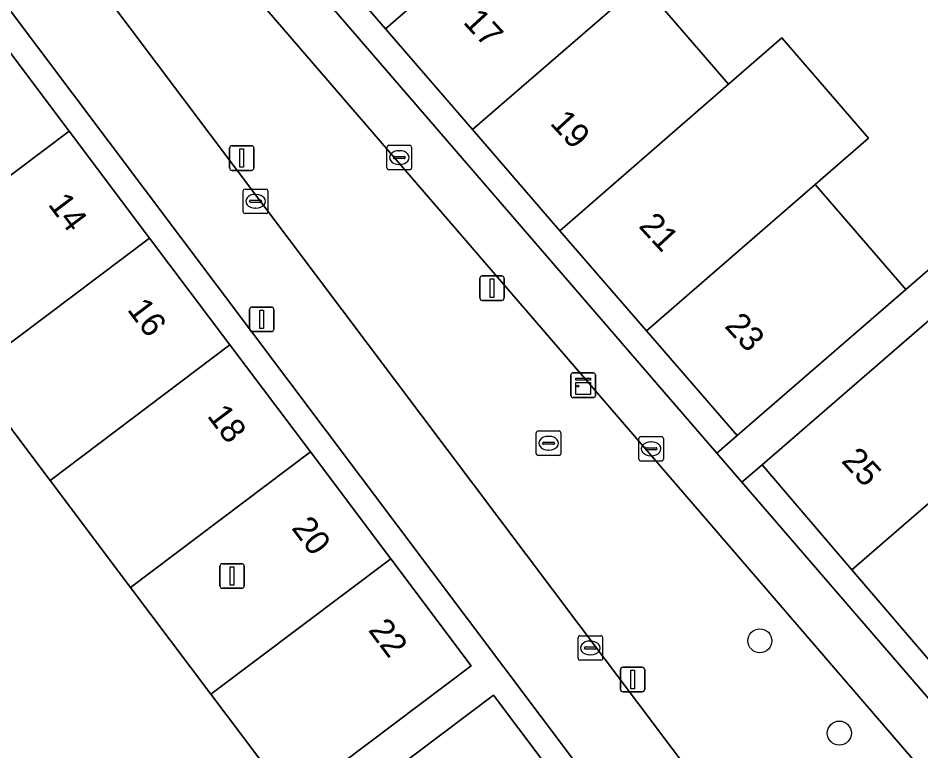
# Model space of a CAD drawing. Extents: x 160377 to 161131, y 383938 to 384853.
# Drawn here: x 160560.31 to 160597.06, y 384654.67 to 384684.49 of the extents above; entities that cross this region are included whole.
import ezdxf

# ---------------------------------------------------------------- set-up
doc = ezdxf.new("R2010")
doc.units = 0
for name, color, linetype in [('IMGEO_Boom', 7, 'Continuous'), ('IMGEO_Erf', 7, 'Continuous'), ('IMGEO_Groenvoorziening', 7, 'Continuous'), ('IMGEO_Kast', 7, 'Continuous'), ('IMGEO_Kolk', 7, 'Continuous'), ('IMGEO_Lichtmast', 7, 'Continuous'), ('IMGEO_Pand', 7, 'Continuous'), ('IMGEO_Pand_nummerreeks', 7, 'Continuous'), ('IMGEO_Rioolput', 7, 'Continuous'), ('IMGEO_Voetgangersgebied_open', 7, 'Continuous'), ('IMGEO_Voetpad_open', 7, 'Continuous')]:
    doc.layers.add(name, color=color, linetype=linetype)

msp = doc.modelspace()

# ---------------------------------------------------------------- linework, layer by layer
at = {"layer": 'IMGEO_Boom'}
for centre in [(160590.505, 384659.153), (160593.739, 384655.399)]:
    msp.add_circle(centre, 0.489, dxfattribs=at)
at = {"layer": 'IMGEO_Erf'}
msp.add_lwpolyline([(160578.409, 384731.972), (160578.278, 384732.985), (160558.529, 384730.702), (160562.379, 384697.339), (160588.75, 384666.794), (160589.574, 384667.505), (160585.888, 384671.766), (160582.367, 384675.837), (160578.806, 384679.955), (160575.265, 384684.05), (160571.733, 384688.134), (160568.199, 384692.221), (160563.389, 384697.783), (160562.81, 384702.752), (160562.19, 384708.08), (160561.559, 384713.503), (160560.94, 384718.825), (160560.315, 384724.192), (160559.661, 384729.813), (160568.738, 384730.872)], close=True, dxfattribs=at)
for points in [[(160603.494, 384626.95), (160531.839, 384722.221)], [(160572.155, 384701.587), (160575.1, 384698.175), (160578.63, 384694.085), (160578.763, 384693.93), (160580.96, 384695.827), (160584.337, 384691.916), (160582.14, 384690.019), (160585.684, 384685.913), (160589.229, 384681.806), (160591.404, 384683.683), (160594.931, 384679.597), (160592.756, 384677.72), (160596.45, 384673.441), (160601.611, 384677.926)], [(160559.109, 384684.247), (160562.385, 384679.894), (160565.66, 384675.542), (160568.935, 384671.19), (160572.21, 384666.838), (160575.485, 384662.485), (160578.76, 384658.133), (160571.441, 384652.625)], [(160587.217, 384614.645), (160593.711, 384619.536), (160595.355, 384620.775), (160595.375, 384620.79), (160592.113, 384625.131), (160588.706, 384629.665), (160585.467, 384633.975), (160582.227, 384638.285), (160578.993, 384642.588), (160575.759, 384646.891), (160572.348, 384651.43), (160571.441, 384652.625), (160568.164, 384656.977), (160564.888, 384661.328), (160561.612, 384665.679), (160558.335, 384670.03)], [(160624.249, 384637.636), (160619.243, 384640.926), (160614.264, 384644.199), (160609.252, 384647.531), (160606.086, 384649.659), (160603.065, 384651.735), (160601.275, 384653.829), (160597.735, 384657.97), (160594.251, 384662.046), (160590.599, 384666.32), (160589.774, 384665.608), (160602.352, 384651.039), (160654.648, 384616.35)], [(160572.348, 384651.43), (160579.665, 384656.941), (160582.715, 384652.889)]]:
    msp.add_lwpolyline(points, dxfattribs=at)
at = {"layer": 'IMGEO_Groenvoorziening'}
for points in [[(160557.616, 384707.68), (160553.827, 384709.767), (160550.857, 384704.721), (160549.861, 384704.03), (160584.207, 384658.391), (160596.343, 384642.27), (160596.599, 384643.678)], [(160588.127, 384664.318), (160579.65, 384674.149), (160560.394, 384696.477), (160559.369, 384705.242)], [(160616.046, 384639.404), (160601.036, 384649.348), (160588.127, 384664.318)]]:
    msp.add_lwpolyline(points, dxfattribs=at)
at = {"layer": 'IMGEO_Kast'}
for p, q in [((160582.815, 384669.128), (160582.815, 384669.969)), ((160582.815, 384669.969), (160582.815, 384669.128)), ((160582.89, 384670.053), (160583.731, 384670.053)), ((160583.731, 384670.053), (160582.89, 384670.053)), ((160583.815, 384669.978), (160583.815, 384669.137)), ((160583.815, 384669.137), (160583.815, 384669.978)), ((160583.74, 384669.053), (160582.899, 384669.053)), ((160582.899, 384669.053), (160583.74, 384669.053))]:
    msp.add_line(p, q, dxfattribs=at)
for points in [[(160583.01, 384669.843), (160583.61, 384669.843), (160583.61, 384669.758), (160583.01, 384669.758), (160583.01, 384669.843)], [(160583.01, 384669.668), (160583.61, 384669.668), (160583.61, 384669.179), (160583.01, 384669.179), (160583.01, 384669.668)]]:
    msp.add_lwpolyline(points, dxfattribs=at)
msp.add_circle((160583.094, 384669.517), 0.0377, dxfattribs=at)
for centre, start, end in [((160582.893, 384669.975), 92.4484, 184.2845), ((160582.893, 384669.975), 92.4484, 184.2845), ((160583.737, 384669.975), 2.4484, 94.2845), ((160583.737, 384669.975), 2.4484, 94.2845), ((160582.893, 384669.131), 182.4484, 274.2845), ((160582.893, 384669.131), 182.4484, 274.2845), ((160583.737, 384669.131), 272.4484, 4.2845), ((160583.737, 384669.131), 272.4484, 4.2845)]:
    msp.add_arc(centre, 0.0779, start, end, dxfattribs=at)
at = {"layer": 'IMGEO_Kolk'}
for p, q in [((160575.328, 384678.388), (160575.328, 384679.24)), ((160575.403, 384679.314), (160576.255, 384679.314)), ((160576.329, 384679.24), (160576.329, 384678.388)), ((160575.587, 384678.808), (160575.587, 384678.82)), ((160576.025, 384678.771), (160575.627, 384678.771)), ((160575.63, 384678.857), (160576.028, 384678.857)), ((160575.816, 384679.094), (160575.841, 384679.094)), ((160576.071, 384678.82), (160576.071, 384678.808)), ((160575.839, 384678.534), (160575.814, 384678.534)), ((160576.255, 384678.314), (160575.403, 384678.314)), ((160569.479, 384676.609), (160569.479, 384677.461)), ((160569.554, 384677.535), (160570.406, 384677.535)), ((160569.967, 384677.315), (160569.992, 384677.315)), ((160570.48, 384677.461), (160570.48, 384676.609)), ((160569.738, 384677.029), (160569.738, 384677.041)), ((160570.176, 384676.992), (160569.778, 384676.992)), ((160569.781, 384677.078), (160570.179, 384677.078)), ((160570.222, 384677.041), (160570.222, 384677.029)), ((160569.99, 384676.755), (160569.965, 384676.755)), ((160570.406, 384676.535), (160569.554, 384676.535)), ((160585.578, 384666.539), (160585.578, 384667.391)), ((160585.653, 384667.465), (160586.505, 384667.465)), ((160586.579, 384667.391), (160586.579, 384666.539)), ((160585.88, 384667.008), (160586.278, 384667.008)), ((160586.066, 384667.245), (160586.091, 384667.245)), ((160585.837, 384666.959), (160585.837, 384666.971)), ((160586.275, 384666.922), (160585.877, 384666.922)), ((160586.089, 384666.685), (160586.064, 384666.685)), ((160586.321, 384666.971), (160586.321, 384666.959)), ((160586.505, 384666.465), (160585.653, 384666.465)), ((160583.105, 384658.437), (160583.105, 384659.289)), ((160583.18, 384659.363), (160584.032, 384659.363)), ((160584.106, 384659.289), (160584.106, 384658.437)), ((160583.407, 384658.906), (160583.805, 384658.906)), ((160583.593, 384659.143), (160583.618, 384659.143)), ((160583.364, 384658.857), (160583.364, 384658.869)), ((160583.802, 384658.82), (160583.404, 384658.82)), ((160583.616, 384658.583), (160583.591, 384658.583)), ((160583.848, 384658.869), (160583.848, 384658.857)), ((160584.032, 384658.363), (160583.18, 384658.363))]:
    msp.add_line(p, q, dxfattribs=at)
for points in [[(160575.328, 384678.388), (160575.328, 384679.24)], [(160575.403, 384679.314), (160576.255, 384679.314)], [(160576.329, 384679.24), (160576.329, 384678.388)], [(160576.255, 384678.314), (160575.403, 384678.314)], [(160569.479, 384676.609), (160569.479, 384677.461)], [(160569.554, 384677.535), (160570.406, 384677.535)], [(160570.48, 384677.461), (160570.48, 384676.609)], [(160570.406, 384676.535), (160569.554, 384676.535)], [(160585.578, 384666.539), (160585.578, 384667.391)], [(160585.653, 384667.465), (160586.505, 384667.465)], [(160586.579, 384667.391), (160586.579, 384666.539)], [(160586.505, 384666.465), (160585.653, 384666.465)], [(160583.105, 384658.437), (160583.105, 384659.289)], [(160583.18, 384659.363), (160584.032, 384659.363)], [(160584.106, 384659.289), (160584.106, 384658.437)], [(160584.032, 384658.363), (160583.18, 384658.363)]]:
    msp.add_lwpolyline(points, dxfattribs=at)
for centre, radius, start, end in [((160575.405, 384679.238), 0.0765, 91.552, 178.448), ((160575.405, 384679.238), 0.0765, 91.552, 178.448), ((160576.253, 384679.238), 0.0765, 1.552, 88.448), ((160576.253, 384679.238), 0.0765, 1.552, 88.448), ((160575.627, 384678.817), 0.0403, 85.8775, 175.7526), ((160575.624, 384678.807), 0.0366, 178.938, 274.7102), ((160576.028, 384678.814), 0.043, 264.8664, 352.4533), ((160576.032, 384678.819), 0.0386, 1.7309, 96.639), ((160575.405, 384678.39), 0.0765, 181.552, 268.448), ((160575.405, 384678.39), 0.0765, 181.552, 268.448), ((160576.253, 384678.39), 0.0765, 271.552, 358.448), ((160576.253, 384678.39), 0.0765, 271.552, 358.448), ((160569.556, 384677.459), 0.0765, 91.552, 178.448), ((160569.556, 384677.459), 0.0765, 91.552, 178.448), ((160570.404, 384677.459), 0.0765, 1.552, 88.448), ((160570.404, 384677.459), 0.0765, 1.552, 88.448), ((160569.778, 384677.038), 0.0403, 85.8775, 175.7526), ((160569.775, 384677.028), 0.0366, 178.938, 274.7102), ((160570.179, 384677.035), 0.043, 264.8664, 352.4533), ((160570.183, 384677.04), 0.0386, 1.7309, 96.639), ((160569.556, 384676.611), 0.0765, 181.552, 268.448), ((160569.556, 384676.611), 0.0765, 181.552, 268.448), ((160570.404, 384676.611), 0.0765, 271.552, 358.448), ((160570.404, 384676.611), 0.0765, 271.552, 358.448), ((160585.655, 384667.389), 0.0765, 91.552, 178.448), ((160585.655, 384667.389), 0.0765, 91.552, 178.448), ((160586.503, 384667.389), 0.0765, 1.552, 88.448), ((160586.503, 384667.389), 0.0765, 1.552, 88.448), ((160585.877, 384666.968), 0.0403, 85.8775, 175.7526), ((160586.282, 384666.97), 0.0386, 1.7309, 96.639), ((160585.874, 384666.958), 0.0366, 178.938, 274.7102), ((160586.278, 384666.965), 0.043, 264.8664, 352.4533), ((160585.655, 384666.541), 0.0765, 181.552, 268.448), ((160585.655, 384666.541), 0.0765, 181.552, 268.448), ((160586.503, 384666.541), 0.0765, 271.552, 358.448), ((160586.503, 384666.541), 0.0765, 271.552, 358.448), ((160583.182, 384659.287), 0.0765, 91.552, 178.448), ((160583.182, 384659.287), 0.0765, 91.552, 178.448), ((160584.03, 384659.287), 0.0765, 1.552, 88.448), ((160584.03, 384659.287), 0.0765, 1.552, 88.448), ((160583.404, 384658.866), 0.0403, 85.8775, 175.7526), ((160583.809, 384658.868), 0.0386, 1.7309, 96.639), ((160583.401, 384658.856), 0.0366, 178.938, 274.7102), ((160583.805, 384658.863), 0.043, 264.8664, 352.4533), ((160583.182, 384658.439), 0.0765, 181.552, 268.448), ((160583.182, 384658.439), 0.0765, 181.552, 268.448), ((160584.03, 384658.439), 0.0765, 271.552, 358.448), ((160584.03, 384658.439), 0.0765, 271.552, 358.448)]:
    msp.add_arc(centre, radius, start, end, dxfattribs=at)
for centre, major_axis, ratio, start_param, end_param in [((160575.815, 384678.814), (-0.387, 0.002), 0.722429, 4.712389, 7.853982), ((160575.84, 384678.814), (-0.39, 0.002), 0.717154, 1.570796, 4.712389), ((160569.966, 384677.035), (-0.387, 0.002), 0.722429, 4.712389, 7.853982), ((160569.991, 384677.035), (-0.39, 0.002), 0.717154, 1.570796, 4.712389), ((160586.065, 384666.965), (-0.387, 0.002), 0.722429, 4.712389, 7.853982), ((160586.09, 384666.965), (-0.39, 0.002), 0.717154, 1.570796, 4.712389), ((160583.592, 384658.863), (-0.387, 0.002), 0.722429, 4.712389, 7.853982), ((160583.617, 384658.863), (-0.39, 0.002), 0.717154, 1.570796, 4.712389)]:
    msp.add_ellipse(centre, major_axis=major_axis, ratio=ratio, start_param=start_param, end_param=end_param, dxfattribs=at)
at = {"layer": 'IMGEO_Lichtmast'}
for p, q in [((160568.92, 384678.394), (160568.92, 384679.194)), ((160568.92, 384679.194), (160568.92, 384678.394)), ((160569.02, 384679.294), (160569.81, 384679.294)), ((160569.81, 384679.294), (160569.02, 384679.294)), ((160569.91, 384679.194), (160569.91, 384678.394)), ((160569.91, 384678.394), (160569.91, 384679.194)), ((160569.81, 384678.294), (160569.02, 384678.294)), ((160569.02, 384678.294), (160569.81, 384678.294)), ((160579.206, 384674.002), (160579.996, 384674.002)), ((160579.996, 384674.002), (160579.206, 384674.002)), ((160579.106, 384673.102), (160579.106, 384673.902)), ((160579.106, 384673.902), (160579.106, 384673.102)), ((160580.096, 384673.902), (160580.096, 384673.102)), ((160580.096, 384673.102), (160580.096, 384673.902)), ((160579.996, 384673.002), (160579.206, 384673.002)), ((160579.206, 384673.002), (160579.996, 384673.002)), ((160569.731, 384671.834), (160569.731, 384672.634)), ((160569.731, 384672.634), (160569.731, 384671.834)), ((160569.831, 384672.734), (160570.621, 384672.734)), ((160570.621, 384672.734), (160569.831, 384672.734)), ((160570.721, 384672.634), (160570.721, 384671.834)), ((160570.721, 384671.834), (160570.721, 384672.634)), ((160570.621, 384671.734), (160569.831, 384671.734)), ((160569.831, 384671.734), (160570.621, 384671.734)), ((160568.627, 384662.291), (160569.417, 384662.291)), ((160569.417, 384662.291), (160568.627, 384662.291)), ((160568.527, 384661.391), (160568.527, 384662.191)), ((160568.527, 384662.191), (160568.527, 384661.391)), ((160569.517, 384662.191), (160569.517, 384661.391)), ((160569.517, 384661.391), (160569.517, 384662.191)), ((160569.417, 384661.291), (160568.627, 384661.291)), ((160568.627, 384661.291), (160569.417, 384661.291)), ((160584.826, 384657.179), (160584.826, 384657.979)), ((160584.826, 384657.979), (160584.826, 384657.179)), ((160584.926, 384658.079), (160585.716, 384658.079)), ((160585.716, 384658.079), (160584.926, 384658.079)), ((160585.816, 384657.979), (160585.816, 384657.179)), ((160585.816, 384657.179), (160585.816, 384657.979)), ((160585.716, 384657.079), (160584.926, 384657.079)), ((160584.926, 384657.079), (160585.716, 384657.079))]:
    msp.add_line(p, q, dxfattribs=at)
for points in [[(160569.34, 384679.169), (160569.49, 384679.169), (160569.49, 384678.419), (160569.34, 384678.419), (160569.34, 384679.169)], [(160579.526, 384673.877), (160579.676, 384673.877), (160579.676, 384673.127), (160579.526, 384673.127), (160579.526, 384673.877)], [(160570.151, 384672.609), (160570.301, 384672.609), (160570.301, 384671.859), (160570.151, 384671.859), (160570.151, 384672.609)], [(160568.947, 384662.166), (160569.097, 384662.166), (160569.097, 384661.416), (160568.947, 384661.416), (160568.947, 384662.166)], [(160585.246, 384657.954), (160585.396, 384657.954), (160585.396, 384657.204), (160585.246, 384657.204), (160585.246, 384657.954)]]:
    msp.add_lwpolyline(points, dxfattribs=at)
for centre, start, end in [((160569.02, 384679.194), 90, 180), ((160569.02, 384679.194), 90, 180), ((160569.81, 384679.194), 0, 90), ((160569.81, 384679.194), 360, 90), ((160569.02, 384678.394), 180, 270), ((160569.02, 384678.394), 180, 270), ((160569.81, 384678.394), 270, 0), ((160569.81, 384678.394), 270, 0), ((160579.206, 384673.902), 90, 180), ((160579.206, 384673.902), 90, 180), ((160579.996, 384673.902), 0, 90), ((160579.996, 384673.902), 360, 90), ((160579.206, 384673.102), 180, 270), ((160579.206, 384673.102), 180, 270), ((160579.996, 384673.102), 270, 0), ((160579.996, 384673.102), 270, 0), ((160569.831, 384672.634), 90, 180), ((160569.831, 384672.634), 90, 180), ((160570.621, 384672.634), 0, 90), ((160570.621, 384672.634), 360, 90), ((160569.831, 384671.834), 180, 270), ((160569.831, 384671.834), 180, 270), ((160570.621, 384671.834), 270, 0), ((160570.621, 384671.834), 270, 0), ((160568.627, 384662.191), 90, 180), ((160568.627, 384662.191), 90, 180), ((160569.417, 384662.191), 0, 90), ((160569.417, 384662.191), 360, 90), ((160568.627, 384661.391), 180, 270), ((160568.627, 384661.391), 180, 270), ((160569.417, 384661.391), 270, 0), ((160569.417, 384661.391), 270, 0), ((160584.926, 384657.979), 90, 180), ((160584.926, 384657.979), 90, 180), ((160585.716, 384657.979), 0, 90), ((160585.716, 384657.979), 360, 90), ((160584.926, 384657.179), 180, 270), ((160584.926, 384657.179), 180, 270), ((160585.716, 384657.179), 270, 0), ((160585.716, 384657.179), 270, 0)]:
    msp.add_arc(centre, 0.1, start, end, dxfattribs=at)
at = {"layer": 'IMGEO_Pand'}
for points in [[(160582.14, 384690.019), (160584.337, 384691.916), (160580.96, 384695.827), (160578.763, 384693.93), (160578.63, 384694.085), (160571.733, 384688.134), (160575.265, 384684.05)], [(160585.684, 384685.913), (160582.14, 384690.019), (160575.265, 384684.05), (160578.806, 384679.955)], [(160578.806, 384679.955), (160582.367, 384675.837), (160589.229, 384681.806), (160585.684, 384685.913)], [(160562.385, 384679.894), (160559.109, 384684.247), (160551.782, 384678.733), (160555.059, 384674.382)], [(160592.756, 384677.72), (160594.931, 384679.597), (160591.404, 384683.683), (160589.229, 384681.806), (160582.367, 384675.837), (160585.888, 384671.766)], [(160565.66, 384675.542), (160562.385, 384679.894), (160555.059, 384674.382), (160558.335, 384670.03)], [(160585.888, 384671.766), (160589.574, 384667.505), (160596.45, 384673.441), (160592.756, 384677.72)], [(160565.66, 384675.542), (160558.335, 384670.03), (160561.612, 384665.679), (160568.935, 384671.19)], [(160601.19, 384668.047), (160597.497, 384672.274), (160590.599, 384666.32), (160594.251, 384662.046)], [(160572.21, 384666.838), (160568.935, 384671.19), (160561.612, 384665.679), (160564.888, 384661.328)], [(160604.705, 384663.959), (160601.19, 384668.047), (160594.251, 384662.046), (160597.735, 384657.97)], [(160572.21, 384666.838), (160564.888, 384661.328), (160568.164, 384656.977), (160575.485, 384662.485)], [(160578.76, 384658.133), (160575.485, 384662.485), (160568.164, 384656.977), (160571.441, 384652.625)], [(160583.248, 384652.55), (160582.892, 384653.02), (160582.715, 384652.889), (160579.665, 384656.941), (160572.348, 384651.43), (160575.759, 384646.891)]]:
    msp.add_lwpolyline(points, close=True, dxfattribs=at)
at = {"layer": 'IMGEO_Rioolput'}
for p, q in [((160581.405, 384666.767), (160581.405, 384667.619)), ((160581.48, 384667.693), (160582.332, 384667.693)), ((160581.893, 384667.473), (160581.918, 384667.473)), ((160582.406, 384667.619), (160582.406, 384666.767)), ((160581.664, 384667.187), (160581.664, 384667.199)), ((160582.102, 384667.15), (160581.704, 384667.15)), ((160581.707, 384667.236), (160582.105, 384667.236)), ((160582.148, 384667.199), (160582.148, 384667.187)), ((160582.332, 384666.693), (160581.48, 384666.693)), ((160581.916, 384666.913), (160581.891, 384666.913))]:
    msp.add_line(p, q, dxfattribs=at)
for points in [[(160581.405, 384666.767), (160581.405, 384667.619)], [(160581.48, 384667.693), (160582.332, 384667.693)], [(160582.406, 384667.619), (160582.406, 384666.767)], [(160582.332, 384666.693), (160581.48, 384666.693)]]:
    msp.add_lwpolyline(points, dxfattribs=at)
for centre, radius, start, end in [((160581.482, 384667.617), 0.0765, 91.552, 178.448), ((160581.482, 384667.617), 0.0765, 91.552, 178.448), ((160582.33, 384667.617), 0.0765, 1.552, 88.448), ((160582.33, 384667.617), 0.0765, 1.552, 88.448), ((160581.704, 384667.196), 0.0403, 85.8775, 175.7526), ((160581.701, 384667.186), 0.0366, 178.938, 274.7102), ((160582.105, 384667.193), 0.043, 264.8664, 352.4533), ((160582.109, 384667.198), 0.0386, 1.7309, 96.639), ((160581.482, 384666.769), 0.0765, 181.552, 268.448), ((160581.482, 384666.769), 0.0765, 181.552, 268.448), ((160582.33, 384666.769), 0.0765, 271.552, 358.448), ((160582.33, 384666.769), 0.0765, 271.552, 358.448)]:
    msp.add_arc(centre, radius, start, end, dxfattribs=at)
for centre, major_axis, ratio, start_param, end_param in [((160581.892, 384667.193), (-0.387, 0.002), 0.722429, 4.712389, 7.853982), ((160581.917, 384667.193), (-0.39, 0.002), 0.717154, 1.570796, 4.712389)]:
    msp.add_ellipse(centre, major_axis=major_axis, ratio=ratio, start_param=start_param, end_param=end_param, dxfattribs=at)
at = {"layer": 'IMGEO_Voetgangersgebied_open'}
for points in [[(160654.122, 384614.166), (160660.697, 384609.614), (160660.794, 384609.697), (160661.342, 384609.029), (160662.712, 384607.424), (160664.192, 384608.65), (160662.571, 384610.61), (160662.353, 384610.853), (160656.309, 384614.884), (160654.648, 384616.35), (160602.352, 384651.039), (160589.774, 384665.608), (160588.75, 384666.794), (160562.379, 384697.339), (160558.529, 384730.702)], [(160539.968, 384717.188), (160535.283, 384723.428), (160534.832, 384724.029), (160531.839, 384722.221), (160603.494, 384626.95), (160604.071, 384626.182), (160600.544, 384623.533), (160605.23, 384617.306), (160607.339, 384614.528), (160608.482, 384613.028), (160611.972, 384615.646), (160634.758, 384585.358), (160653.945, 384599.94), (160649.862, 384602.565), (160648.502, 384603.464), (160618.749, 384622.917), (160617.41, 384623.8), (160615.335, 384625.155)], [(160604.773, 384631.072), (160604.303, 384631.697), (160599.161, 384638.527), (160596.343, 384642.27), (160584.207, 384658.391), (160549.861, 384704.03), (160544.079, 384711.713)], [(160559.369, 384705.242), (160560.394, 384696.477), (160579.65, 384674.149), (160588.127, 384664.318), (160601.036, 384649.348), (160616.046, 384639.404)]]:
    msp.add_lwpolyline(points, dxfattribs=at)
at = {"layer": 'IMGEO_Voetpad_open'}
msp.add_lwpolyline([(160602.63, 384676.762), (160604.933, 384678.705), (160603.929, 384679.885), (160601.611, 384677.926), (160596.45, 384673.441), (160589.574, 384667.505), (160588.75, 384666.794), (160589.774, 384665.608), (160590.599, 384666.32), (160597.497, 384672.274)], close=True, dxfattribs=at)

# ---------------------------------------------------------------- texts
at = {"layer": 'IMGEO_Pand_nummerreeks'}
for s, rotation, p in [('17', 312.6435, (160578.39, 384684.305)), ('19', 312.6435, (160581.931, 384680.189)), ('14', 306.9613, (160561.505, 384676.905)), ('21', 312.645, (160585.536, 384676.005)), ('16', 306.9613, (160564.726, 384672.624)), ('23', 312.6435, (160589.034, 384671.936)), ('18', 306.9613, (160567.979, 384668.301)), ('25', 312.592, (160593.788, 384666.45)), ('20', 306.9613, (160571.413, 384663.738)), ('22', 306.9613, (160574.538, 384659.585))]:
    msp.add_text(s, height=1, rotation=rotation, dxfattribs=at).set_placement(p)

doc.saveas('drawing.dxf')
